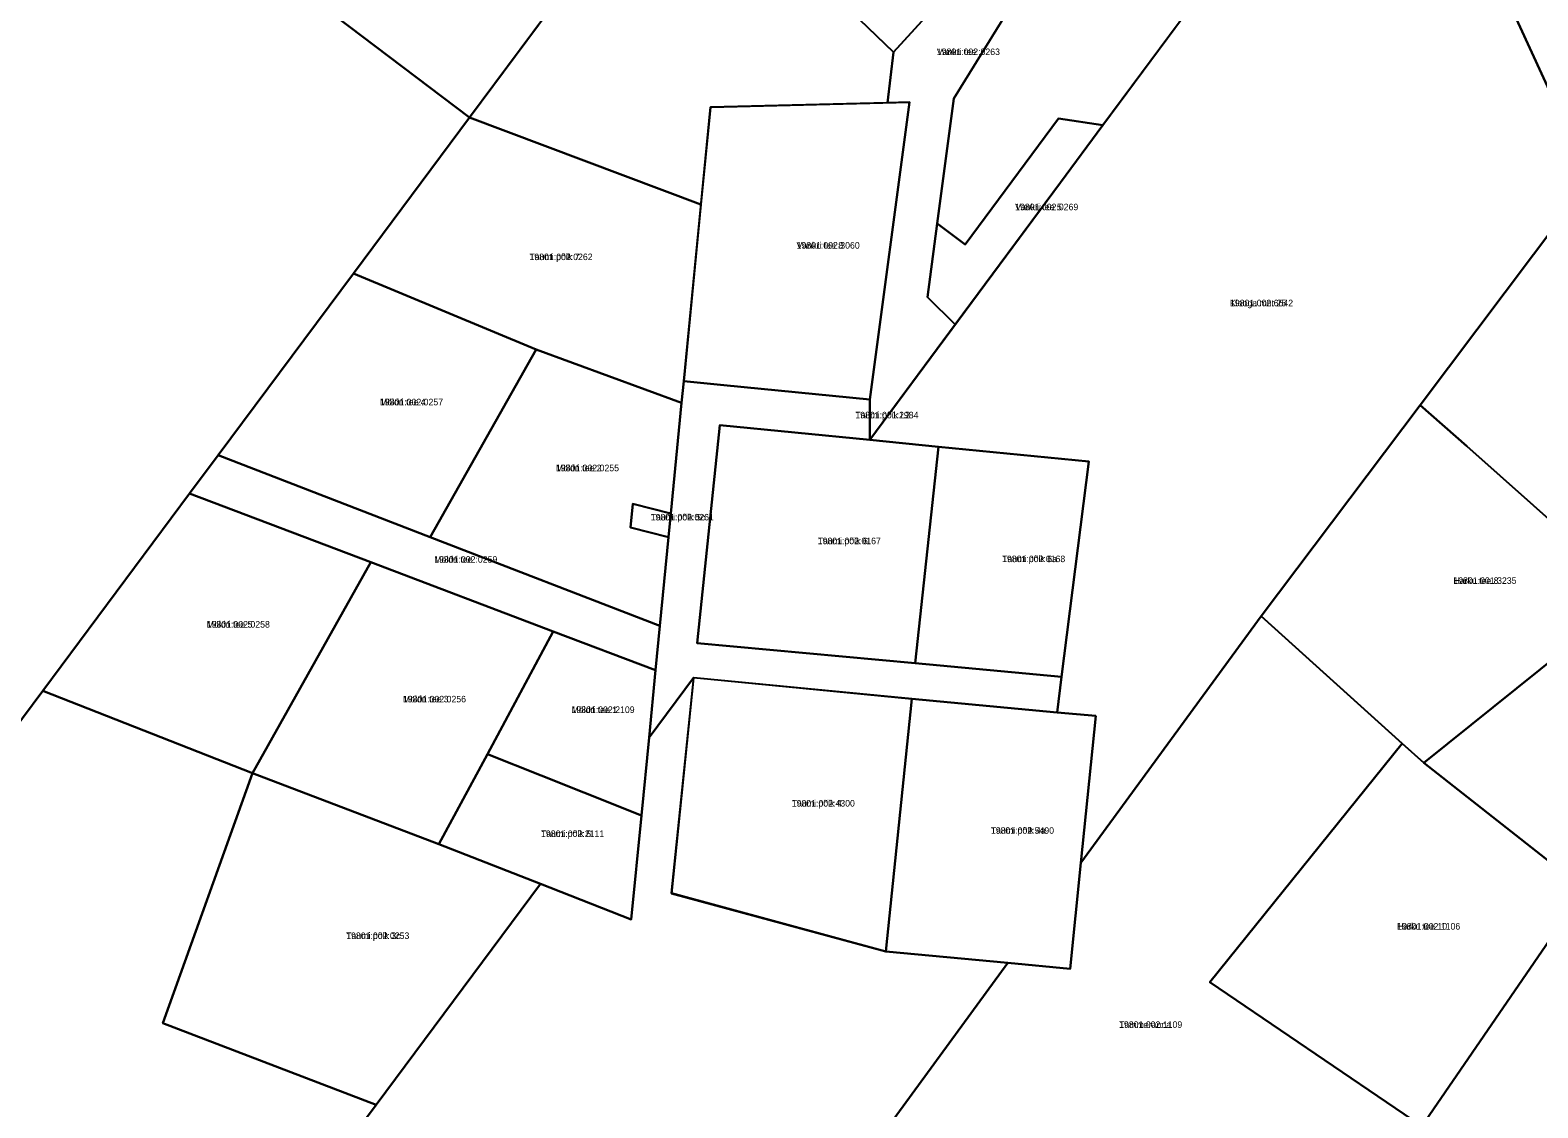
# Model space of a CAD drawing. Extents: x 516875 to 535633, y 6574491 to 6593094.
# Drawn here: x 529017.5 to 529363.8, y 6588491.6 to 6588739.1 of the extents above; entities that cross this region are included whole.
import ezdxf

# ---------------------------------------------------------------- set-up
doc = ezdxf.new("R2010")
doc.units = 0
for name, color, linetype in [('L_AADRESS', 7, 'Continuous'), ('PIIR', 7, 'Continuous'), ('TUNNUS', 7, 'Continuous')]:
    doc.layers.add(name, color=color, linetype=linetype)

msp = doc.modelspace()

# ---------------------------------------------------------------- linework, layer by layer
at = {"layer": 'PIIR'}
for points in [[(529150.69, 6588885.06), (529175.04, 6588876.09), (529123.79, 6588801.23), (529084.44, 6588744.71), (529118.41, 6588719.06), (529091.72, 6588683.2), (529060.68, 6588641.48), (529054.11, 6588632.66), (529020.37, 6588587.34), (528670.21, 6588116.84), (528608.63, 6588162.99), (528553.53, 6588203.77), (529019.55, 6588773.12), (529032.2, 6588788.53), (529062.08, 6588766.4)], [(529286.51, 6588817.29), (529256.46, 6588766.86), (529229.65, 6588723.41), (529225.82, 6588694.67), (529223.58, 6588677.81), (529230, 6588671.51), (529210.35, 6588644.99), (529210.35, 6588654.26), (529219.45, 6588722.55), (529214.45, 6588722.43), (529215.78, 6588734.03), (529242.79, 6588763.57), (529277.57, 6588821.79)], [(529262.31, 6588581.6), (529253.4, 6588582.42), (529254.43, 6588590.58), (529260.71, 6588640.04), (529226.17, 6588643.44), (529210.35, 6588644.99), (529254.16, 6588704.12), (529263.93, 6588717.3), (529331.79, 6588808.89), (529348.58, 6588764.15), (529375.85, 6588704.88), (529336.79, 6588653.01), (529300.27, 6588604.54), (529258.87, 6588547.82)], [(529242.79, 6588763.57), (529215.78, 6588734.03), (529170.77, 6588777.39), (529197.78, 6588806.91)], [(529123.79, 6588801.23), (529159.37, 6588774.11), (529118.41, 6588719.06), (529084.44, 6588744.71)], [(529170.77, 6588777.39), (529215.78, 6588734.03), (529214.45, 6588722.43), (529173.77, 6588721.46), (529171.58, 6588699.07), (529118.41, 6588719.06), (529165.76, 6588782.67)], [(529283.63, 6588743.89), (529263.93, 6588717.3), (529253.68, 6588718.83), (529232.25, 6588689.9), (529225.82, 6588694.67), (529229.65, 6588723.41), (529256.46, 6588766.86)], [(529219.45, 6588722.55), (529210.35, 6588654.26), (529176.86, 6588657.57), (529167.63, 6588658.49), (529173.77, 6588721.46)], [(529171.58, 6588699.07), (529167.63, 6588658.49), (529167.14, 6588653.51), (529133.72, 6588665.76), (529091.72, 6588683.2), (529118.41, 6588719.06)], [(529263.93, 6588717.3), (529254.16, 6588704.12), (529230, 6588671.51), (529223.58, 6588677.81), (529225.82, 6588694.67), (529232.25, 6588689.9), (529253.68, 6588718.83)], [(529336.79, 6588653.01), (529375.85, 6588704.88), (529390.23, 6588669.75), (529409.39, 6588592.51), (529404.12, 6588584.88), (529385.79, 6588609.47), (529347.52, 6588643.57)], [(529133.72, 6588665.76), (529109.35, 6588622.67), (529060.68, 6588641.48), (529091.72, 6588683.2)], [(529167.14, 6588653.51), (529164.67, 6588628.13), (529155.95, 6588630.34), (529155.41, 6588624.87), (529164.13, 6588622.66), (529162.15, 6588602.26), (529109.35, 6588622.67), (529133.72, 6588665.76)], [(529164.67, 6588628.13), (529167.14, 6588653.51), (529167.63, 6588658.49), (529176.86, 6588657.57), (529210.35, 6588654.26), (529210.35, 6588644.99), (529175.91, 6588648.38), (529170.68, 6588598.33), (529220.81, 6588593.69), (529254.43, 6588590.58), (529253.4, 6588582.42), (529220.02, 6588585.51), (529169.89, 6588590.38), (529159.65, 6588576.61), (529161.16, 6588592.1), (529162.15, 6588602.26), (529164.13, 6588622.66)], [(529300.27, 6588604.54), (529336.79, 6588653.01), (529347.52, 6588643.57), (529385.79, 6588609.47), (529337.62, 6588570.85), (529332.67, 6588575.3)], [(529210.35, 6588644.99), (529226.17, 6588643.44), (529220.81, 6588593.69), (529170.68, 6588598.33), (529175.91, 6588648.38)], [(529109.35, 6588622.67), (529162.15, 6588602.26), (529161.16, 6588592.1), (529137.66, 6588601.01), (529095.72, 6588616.9), (529054.11, 6588632.66), (529060.68, 6588641.48)], [(529260.71, 6588640.04), (529254.43, 6588590.58), (529220.81, 6588593.69), (529226.17, 6588643.44)], [(529095.72, 6588616.9), (529068.55, 6588568.47), (529020.37, 6588587.34), (529054.11, 6588632.66)], [(529164.67, 6588628.13), (529164.13, 6588622.66), (529155.41, 6588624.87), (529155.95, 6588630.34)], [(529137.66, 6588601.01), (529122.5, 6588572.78), (529111.38, 6588552.17), (529068.55, 6588568.47), (529095.72, 6588616.9)], [(529374.57, 6588541.81), (529337.62, 6588570.85), (529385.79, 6588609.47), (529404.12, 6588584.88)], [(529300.27, 6588604.54), (529332.67, 6588575.3), (529288.44, 6588520.46), (529337.16, 6588487.34), (529316.25, 6588456.8), (529198.12, 6588464.73), (529242.09, 6588524.86), (529256.4, 6588523.52), (529258.87, 6588547.82)], [(529137.66, 6588601.01), (529161.16, 6588592.1), (529159.65, 6588576.61), (529157.93, 6588558.76), (529144.63, 6588564.01), (529134.83, 6588567.9), (529122.5, 6588572.78)], [(529159.65, 6588576.61), (529169.89, 6588590.38), (529164.83, 6588540.84), (529214.04, 6588527.49), (529242.09, 6588524.86), (529198.12, 6588464.73), (529189.74, 6588453.27), (529153.44, 6588403.62), (529138.68, 6588383.45), (529059.69, 6588442.19), (529096.93, 6588492.25), (529134.71, 6588543.05), (529155.53, 6588534.81), (529157.93, 6588558.76)], [(529220.02, 6588585.51), (529214.04, 6588527.5), (529164.83, 6588540.85), (529169.9, 6588590.39)], [(529068.55, 6588568.47), (529047.97, 6588511.06), (529096.93, 6588492.25), (529059.69, 6588442.19), (528984.37, 6588340.86), (528782, 6588066.87), (528764.36, 6588043.07), (528704, 6588091.43), (528670.21, 6588116.84), (529020.37, 6588587.34)], [(529262.31, 6588581.6), (529258.87, 6588547.82), (529256.4, 6588523.52), (529242.09, 6588524.86), (529214.04, 6588527.5), (529220.02, 6588585.51), (529253.4, 6588582.42)], [(529374.57, 6588541.81), (529404.12, 6588584.88), (529414.91, 6588542.64), (529426.71, 6588500.47), (529442.29, 6588446.14), (529439.77, 6588445.2), (529314.75, 6588454.68), (529316.25, 6588456.8), (529337.16, 6588487.34)], [(529157.93, 6588558.76), (529155.53, 6588534.81), (529134.71, 6588543.05), (529111.38, 6588552.17), (529122.5, 6588572.78), (529134.83, 6588567.9), (529144.63, 6588564.01)], [(529332.67, 6588575.3), (529337.62, 6588570.85), (529374.57, 6588541.81), (529337.16, 6588487.34), (529288.44, 6588520.46)], [(529111.38, 6588552.17), (529134.71, 6588543.05), (529096.93, 6588492.25), (529047.97, 6588511.06), (529068.55, 6588568.47)]]:
    msp.add_lwpolyline(points, close=True, dxfattribs=at)
msp.add_lwpolyline([(529446.76, 6588447.9), (529409.39, 6588592.51), (529390.23, 6588669.75), (529375.85, 6588704.88), (529348.58, 6588764.15), (529331.79, 6588808.89), (529320.01, 6588833.19), (529372.97, 6588799.6), (529363.97, 6588789.7), (529390.45, 6588724.35), (529419.58, 6588610.12), (529441.03, 6588522.03), (529487.32, 6588389.02)], dxfattribs=at)

# ---------------------------------------------------------------- texts
at = {"layer": 'L_AADRESS'}
for s, p in [('Vankri tee', (529225.76, 6588733.39)), ('Vankri tee 5', (529243.75, 6588697.75)), ('Vankri tee 8', (529193.54, 6588688.93)), ('Taumi põik 7', (529132.18, 6588686.29)), ('Klooga mnt 25', (529293.1, 6588675.69)), ('Möldri tee 4', (529097.83, 6588652.94)), ('Taumi põik L2', (529207.04, 6588649.95)), ('Möldri tee 2', (529138.25, 6588637.8)), ('Taumi põik 5c', (529160.04, 6588626.5)), ('Taumi põik 6', (529198.4, 6588621.04)), ('Möldri tee', (529110.29, 6588616.79)), ('Taumi põik 6a', (529240.76, 6588616.92)), ('Harku tee 8', (529344.43, 6588611.93)), ('Möldri tee 5', (529058.04, 6588601.88)), ('Möldri tee 3', (529103.1, 6588584.71)), ('Möldri tee 1', (529141.83, 6588582.28)), ('Taumi põik 4', (529192.43, 6588560.78)), ('Taumi põik 5', (529134.84, 6588553.79)), ('Taumi põik 4a', (529238.18, 6588554.53)), ('Harku tee 10', (529331.5, 6588532.52)), ('Taumi põik 3c', (529090.08, 6588530.36)), ('Tammeranna', (529267.64, 6588509.95))]:
    msp.add_text(s, height=1.5, dxfattribs=at).set_placement(p)
at = {"layer": 'TUNNUS'}
for s, p in [('19801:002:0263', (529225.76, 6588733.39)), ('19801:002:0269', (529243.75, 6588697.75)), ('19801:002:3060', (529193.54, 6588688.93)), ('19801:002:0262', (529132.18, 6588686.29)), ('19801:002:6642', (529293.1, 6588675.69)), ('19801:002:0257', (529097.83, 6588652.94)), ('19801:001:2984', (529207.04, 6588649.95)), ('19801:002:0255', (529138.25, 6588637.8)), ('19801:002:0261', (529160.04, 6588626.5)), ('19801:002:0167', (529198.4, 6588621.04)), ('19801:002:0259', (529110.29, 6588616.79)), ('19801:002:0168', (529240.76, 6588616.92)), ('19801:001:3235', (529344.43, 6588611.93)), ('19801:002:0258', (529058.04, 6588601.88)), ('19801:002:0256', (529103.1, 6588584.71)), ('19801:002:2109', (529141.83, 6588582.28)), ('19801:002:4300', (529192.43, 6588560.78)), ('19801:002:2111', (529134.84, 6588553.79)), ('19801:002:5490', (529238.18, 6588554.53)), ('19801:002:1106', (529331.5, 6588532.52)), ('19801:002:0253', (529090.08, 6588530.36)), ('19801:002:1109', (529267.64, 6588509.95))]:
    msp.add_text(s, height=1.5, dxfattribs=at).set_placement(p)

doc.saveas('drawing.dxf')
